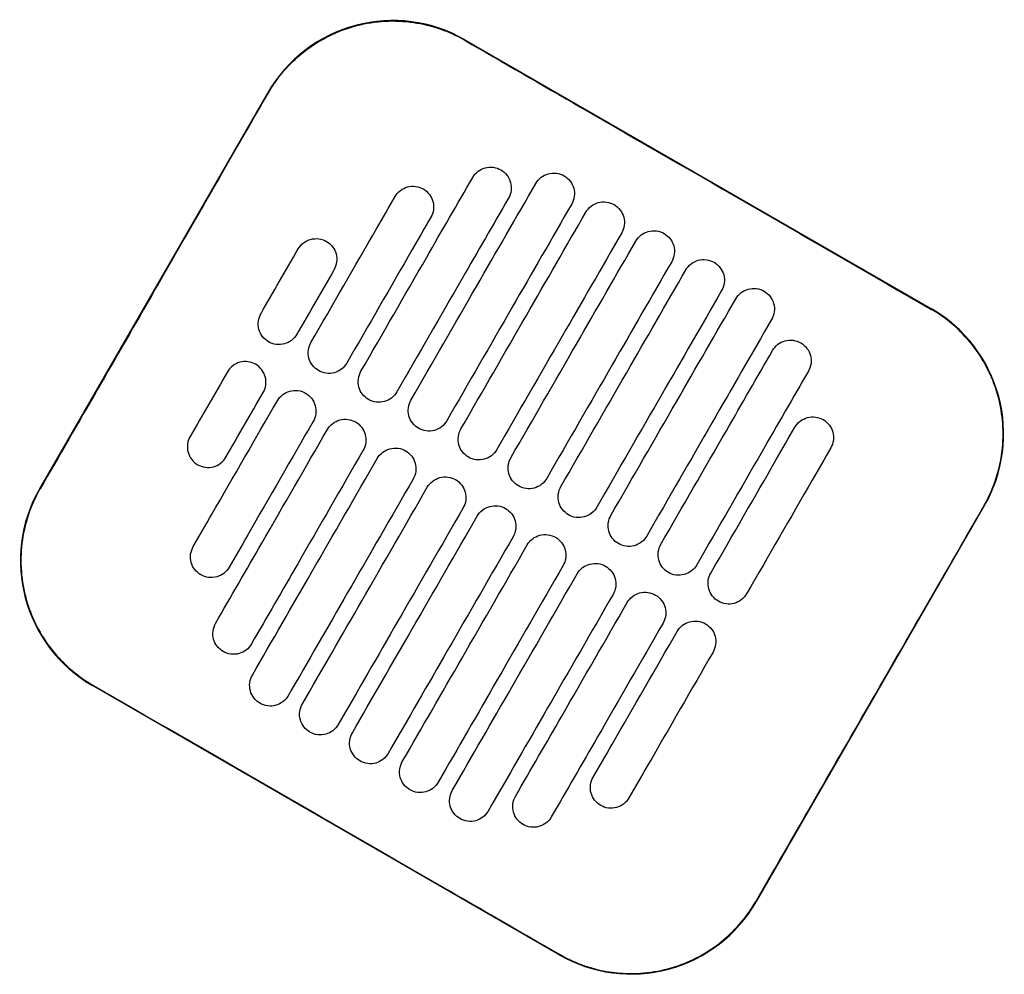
# Model space of a CAD drawing. Header units: metres. Extents: x 15.7 to 54.8, y -39.7 to 1.1.
# Tile 478 of 500: x 48.243 to 48.447, y -2.31 to -2.111. Entities that reach past the tile are written whole.
import ezdxf

# ---------------------------------------------------------------- set-up
doc = ezdxf.new("R2010")
doc.units = ezdxf.units.M
doc.header["$MEASUREMENT"] = 0
doc.layers.add('2D', color=252, linetype='Continuous')

# ---------------------------------------------------------------- blocks, each defined once
blk = doc.blocks.new('2D_QYOS_450')
at = {"layer": '2D'}
for p, q in [((1.01605, -0.31597), (1.11307, -0.37192)), ((0.92761, -0.40926), (0.97508, -0.32697)), ((1.12407, -0.4129), (1.07661, -0.49519)), ((1.03564, -0.50619), (0.93861, -0.45024))]:
    blk.add_line(p, q, dxfattribs=at)
for centre, start, end in [((1.00106, -0.34196), 60.027, 150.027), ((1.09808, -0.39791), 330.027, 60.027), ((0.9536, -0.42425), 150.027, 240.027), ((1.05062, -0.48021), 240.027, 330.027)]:
    blk.add_arc(centre, 0.03, start, end, dxfattribs=at)
for points, knots in [([(0.97517, -0.32702), (0.97555, -0.32636), (0.97596, -0.32572), (0.97839, -0.32215), (0.98091, -0.3196), (0.98676, -0.31546), (0.99005, -0.31393), (0.99741, -0.31202), (1.00143, -0.3118), (1.00912, -0.31292), (1.01272, -0.31417), (1.016, -0.31606)], [-8.20809, -8.20809, -8.20809, -8.20809, -7.978943, -7.978943, -6.912231, -6.912231, -5.830065, -5.830065, -4.632711, -4.632711, -3.498654, -3.498654, -3.498654, -3.498654]), ([(1.016, -0.31606), (1.02389, -0.32062), (1.03209, -0.32535), (1.0644, -0.34399), (1.08871, -0.35801), (1.11302, -0.37202)], [-3.18138, -3.18138, -3.18138, -3.18138, -2.673929, -2.673929, -1.133377, -1.133377, -1.133377, -1.133377]), ([(0.95145, -0.36818), (0.95239, -0.36655), (0.95332, -0.36493), (0.96227, -0.34941), (0.96884, -0.33801), (0.97517, -0.32702)], [-12.071476, -12.071476, -12.071476, -12.071476, -11.509189, -11.509189, -6.696301, -6.696301, -6.696301, -6.696301]), ([(1.01766, -0.3446), (1.01791, -0.34417), (1.01827, -0.34371), (1.01922, -0.34299), (1.01972, -0.34275), (1.02079, -0.34245), (1.02137, -0.34241), (1.02256, -0.34257), (1.02311, -0.34278), (1.02353, -0.34303)], [-0.5514248, -0.5514248, -0.5514248, -0.5514248, -0.4031161, -0.4031161, -0.2776965, -0.2776965, -0.1471644, -0.1471644, 0, 0, 0, 0]), ([(1.02353, -0.34303), (1.02396, -0.34327), (1.02442, -0.34364), (1.02515, -0.34459), (1.02539, -0.34509), (1.02568, -0.34616), (1.02573, -0.34673), (1.02557, -0.34792), (1.02536, -0.34847), (1.02511, -0.34889)], [-0.5553003, -0.5553003, -0.5553003, -0.5553003, -0.4045497, -0.4045497, -0.2782639, -0.2782639, -0.1472208, -0.1472208, 0, 0, 0, 0]), ([(1.03081, -0.34583), (1.03105, -0.34541), (1.03142, -0.34494), (1.03237, -0.34422), (1.03286, -0.34398), (1.03393, -0.34368), (1.03451, -0.34364), (1.03571, -0.3438), (1.03625, -0.34401), (1.03668, -0.34426)], [-0.5514378, -0.5514378, -0.5514378, -0.5514378, -0.4031217, -0.4031217, -0.2776979, -0.2776979, -0.1471642, -0.1471642, 0, 0, 0, 0]), ([(0.99443, -0.38489), (0.99897, -0.37702), (1.00351, -0.36915), (1.01125, -0.35572), (1.01446, -0.35016), (1.01766, -0.3446)], [0.699452, 0.699452, 0.699452, 0.699452, 3.42526, 3.42526, 5.350619, 5.350619, 5.350619, 5.350619]), ([(1.00482, -0.39088), (1.00936, -0.38301), (1.0139, -0.37514), (1.02256, -0.36012), (1.02668, -0.35298), (1.03081, -0.34583)], [0.699452, 0.699452, 0.699452, 0.699452, 3.425292, 3.425292, 5.900643, 5.900643, 5.900643, 5.900643]), ([(1.03668, -0.34426), (1.0371, -0.3445), (1.03757, -0.34487), (1.03829, -0.34582), (1.03853, -0.34632), (1.03883, -0.34739), (1.03887, -0.34796), (1.03872, -0.34916), (1.0385, -0.3497), (1.03826, -0.35012)], [-0.5552876, -0.5552876, -0.5552876, -0.5552876, -0.4045446, -0.4045446, -0.2782629, -0.2782629, -0.1472212, -0.1472212, 0, 0, 0, 0]), ([(1.00152, -0.34856), (1.00177, -0.34814), (1.00213, -0.34768), (1.00308, -0.34696), (1.00358, -0.34671), (1.00465, -0.34642), (1.00523, -0.34638), (1.00642, -0.34653), (1.00697, -0.34675), (1.00739, -0.34699)], [-0.5513875, -0.5513875, -0.5513875, -0.5513875, -0.4031047, -0.4031047, -0.2776919, -0.2776919, -0.1471638, -0.1471638, 0, 0, 0, 0]), ([(1.00739, -0.34699), (1.00782, -0.34724), (1.00828, -0.3476), (1.00901, -0.34856), (1.00925, -0.34906), (1.00954, -0.35013), (1.00958, -0.3507), (1.00943, -0.35189), (1.00922, -0.35244), (1.00897, -0.35286)], [-0.5553353, -0.5553353, -0.5553353, -0.5553353, -0.4045593, -0.4045593, -0.278267, -0.278267, -0.1472205, -0.1472205, 0, 0, 0, 0]), ([(0.98403, -0.37889), (0.98857, -0.37102), (0.99311, -0.36315), (0.99894, -0.35304), (1.00023, -0.3508), (1.00152, -0.34856)], [0.699452, 0.699452, 0.699452, 0.699452, 3.425217, 3.425217, 4.200582, 4.200582, 4.200582, 4.200582]), ([(1.02511, -0.34889), (1.02191, -0.35445), (1.0187, -0.36001), (1.01096, -0.37344), (1.00642, -0.38131), (1.00188, -0.38918)], [1.499949, 1.499949, 1.499949, 1.499949, 3.425284, 3.425284, 6.151116, 6.151116, 6.151116, 6.151116]), ([(1.03826, -0.35012), (1.03413, -0.35727), (1.03001, -0.36442), (1.02135, -0.37944), (1.01681, -0.38731), (1.01227, -0.39518)], [0.949973, 0.949973, 0.949973, 0.949973, 3.425307, 3.425307, 6.151164, 6.151164, 6.151164, 6.151164]), ([(1.0412, -0.35182), (1.04145, -0.3514), (1.04181, -0.35094), (1.04276, -0.35022), (1.04326, -0.34997), (1.04433, -0.34968), (1.04491, -0.34964), (1.0461, -0.34979), (1.04665, -0.35001), (1.04707, -0.35025)], [-0.5514274, -0.5514274, -0.5514274, -0.5514274, -0.4031209, -0.4031209, -0.2776962, -0.2776962, -0.1471634, -0.1471634, 0, 0, 0, 0]), ([(1.01522, -0.39688), (1.01976, -0.38901), (1.0243, -0.38114), (1.03296, -0.36612), (1.03708, -0.35897), (1.0412, -0.35182)], [0.699452, 0.699452, 0.699452, 0.699452, 3.425313, 3.425313, 5.900643, 5.900643, 5.900643, 5.900643]), ([(1.04707, -0.35025), (1.04749, -0.3505), (1.04796, -0.35086), (1.04868, -0.35182), (1.04893, -0.35231), (1.04922, -0.35339), (1.04926, -0.35396), (1.04911, -0.35515), (1.0489, -0.35569), (1.04865, -0.35612)], [-0.5552953, -0.5552953, -0.5552953, -0.5552953, -0.4045437, -0.4045437, -0.2782634, -0.2782634, -0.1472215, -0.1472215, 0, 0, 0, 0]), ([(1.00897, -0.35286), (1.00768, -0.3551), (1.00639, -0.35734), (1.00056, -0.36745), (0.99602, -0.37532), (0.99148, -0.38319)], [2.649916, 2.649916, 2.649916, 2.649916, 3.425249, 3.425249, 6.151046, 6.151046, 6.151046, 6.151046]), ([(1.04865, -0.35612), (1.04453, -0.36327), (1.04041, -0.37041), (1.03175, -0.38543), (1.02721, -0.3933), (1.02267, -0.40117)], [0.949998, 0.949998, 0.949998, 0.949998, 3.42532, 3.42532, 6.151189, 6.151189, 6.151189, 6.151189]), ([(1.0516, -0.35782), (1.05184, -0.3574), (1.05221, -0.35693), (1.05316, -0.35621), (1.05365, -0.35597), (1.05472, -0.35567), (1.0553, -0.35563), (1.0565, -0.35579), (1.05704, -0.356), (1.05747, -0.35625)], [-0.5514139, -0.5514139, -0.5514139, -0.5514139, -0.4031194, -0.4031194, -0.2776944, -0.2776944, -0.1471626, -0.1471626, 0, 0, 0, 0]), ([(1.05747, -0.35625), (1.05789, -0.35649), (1.05836, -0.35686), (1.05908, -0.35781), (1.05932, -0.35831), (1.05962, -0.35938), (1.05966, -0.35995), (1.05951, -0.36115), (1.05929, -0.36169), (1.05905, -0.36211)], [-0.5553076, -0.5553076, -0.5553076, -0.5553076, -0.4045445, -0.4045445, -0.2782646, -0.2782646, -0.1472219, -0.1472219, 0, 0, 0, 0]), ([(0.98139, -0.35946), (0.98163, -0.35904), (0.982, -0.35858), (0.98294, -0.35786), (0.98344, -0.35761), (0.98451, -0.35732), (0.98509, -0.35728), (0.98629, -0.35743), (0.98683, -0.35764), (0.98726, -0.35789)], [-0.5513269, -0.5513269, -0.5513269, -0.5513269, -0.4030891, -0.4030891, -0.2776846, -0.2776846, -0.1471626, -0.1471626, 0, 0, 0, 0]), ([(0.98726, -0.35789), (0.98768, -0.35813), (0.98815, -0.3585), (0.98887, -0.35946), (0.98911, -0.35995), (0.98941, -0.36102), (0.98945, -0.3616), (0.98929, -0.36279), (0.98908, -0.36333), (0.98884, -0.36376)], [-0.5553938, -0.5553938, -0.5553938, -0.5553938, -0.4045733, -0.4045733, -0.2782728, -0.2782728, -0.147221, -0.147221, 0, 0, 0, 0]), ([(1.02561, -0.40287), (1.03015, -0.395), (1.03469, -0.38713), (1.04335, -0.37211), (1.04747, -0.36497), (1.0516, -0.35782)], [0.699452, 0.699452, 0.699452, 0.699452, 3.425322, 3.425322, 5.900643, 5.900643, 5.900643, 5.900643]), ([(1.05905, -0.36211), (1.05492, -0.36926), (1.0508, -0.37641), (1.04214, -0.39143), (1.0376, -0.3993), (1.03306, -0.40717)], [0.950001, 0.950001, 0.950001, 0.950001, 3.425322, 3.425322, 6.151192, 6.151192, 6.151192, 6.151192]), ([(1.06199, -0.36381), (1.06224, -0.36339), (1.0626, -0.36293), (1.06355, -0.36221), (1.06405, -0.36196), (1.06512, -0.36167), (1.0657, -0.36163), (1.06689, -0.36178), (1.06744, -0.362), (1.06786, -0.36224)], [-0.551397, -0.551397, -0.551397, -0.551397, -0.4031173, -0.4031173, -0.2776925, -0.2776925, -0.1471621, -0.1471621, 0, 0, 0, 0]), ([(1.06786, -0.36224), (1.06828, -0.36249), (1.06875, -0.36285), (1.06947, -0.36381), (1.06972, -0.3643), (1.07001, -0.36538), (1.07005, -0.36595), (1.0699, -0.36714), (1.06969, -0.36769), (1.06944, -0.36811)], [-0.5553245, -0.5553245, -0.5553245, -0.5553245, -0.4045471, -0.4045471, -0.2782667, -0.2782667, -0.1472226, -0.1472226, 0, 0, 0, 0]), ([(1.03601, -0.40887), (1.04055, -0.401), (1.04509, -0.39313), (1.05375, -0.37811), (1.05787, -0.37096), (1.06199, -0.36381)], [0.699452, 0.699452, 0.699452, 0.699452, 3.425321, 3.425321, 5.900643, 5.900643, 5.900643, 5.900643]), ([(1.06944, -0.36811), (1.06532, -0.37526), (1.0612, -0.3824), (1.05254, -0.39742), (1.048, -0.40529), (1.04346, -0.41317)], [0.949982, 0.949982, 0.949982, 0.949982, 3.425312, 3.425312, 6.151173, 6.151173, 6.151173, 6.151173]), ([(1.07239, -0.36981), (1.07263, -0.36939), (1.073, -0.36892), (1.07395, -0.3682), (1.07444, -0.36796), (1.07551, -0.36766), (1.07609, -0.36762), (1.07729, -0.36778), (1.07783, -0.36799), (1.07826, -0.36824)], [-0.551377, -0.551377, -0.551377, -0.551377, -0.4031143, -0.4031143, -0.2776905, -0.2776905, -0.1471617, -0.1471617, 0, 0, 0, 0]), ([(1.07826, -0.36824), (1.07868, -0.36848), (1.07915, -0.36885), (1.07987, -0.3698), (1.08011, -0.3703), (1.08041, -0.37137), (1.08045, -0.37194), (1.0803, -0.37314), (1.08008, -0.37368), (1.07984, -0.37411)], [-0.5553462, -0.5553462, -0.5553462, -0.5553462, -0.4045514, -0.4045514, -0.2782696, -0.2782696, -0.1472236, -0.1472236, 0, 0, 0, 0]), ([(1.0464, -0.41486), (1.05094, -0.40699), (1.05548, -0.39912), (1.06414, -0.3841), (1.06827, -0.37696), (1.07239, -0.36981)], [0.699452, 0.699452, 0.699452, 0.699452, 3.425308, 3.425308, 5.900643, 5.900643, 5.900643, 5.900643]), ([(1.12398, -0.41284), (1.12472, -0.41156), (1.12536, -0.41023), (1.12683, -0.40648), (1.12746, -0.40401), (1.12776, -0.40148), (1.12822, -0.39768), (1.12795, -0.39383), (1.12595, -0.38644), (1.12426, -0.38298), (1.11964, -0.37684), (1.11674, -0.37423), (1.11329, -0.37217), (1.11315, -0.3721), (1.11302, -0.37202)], [17.619777, 17.619777, 17.619777, 17.619777, 18.064718, 18.064718, 18.827754, 18.827754, 18.827754, 19.97637, 19.97637, 21.122539, 21.122539, 22.281306, 22.281306, 22.328075, 22.328075, 22.328075, 22.328075]), ([(0.97522, -0.37877), (0.97479, -0.37852), (0.97433, -0.37816), (0.9736, -0.3772), (0.97336, -0.3767), (0.97307, -0.37563), (0.97303, -0.37506), (0.97318, -0.37387), (0.97339, -0.37332), (0.97364, -0.3729)], [-0.5554178, -0.5554178, -0.5554178, -0.5554178, -0.4045751, -0.4045751, -0.2782741, -0.2782741, -0.1472211, -0.1472211, 0, 0, 0, 0]), ([(1.07984, -0.37411), (1.07571, -0.38125), (1.07159, -0.3884), (1.06293, -0.40342), (1.05839, -0.41129), (1.05385, -0.41916)], [0.949941, 0.949941, 0.949941, 0.949941, 3.425291, 3.425291, 6.151132, 6.151132, 6.151132, 6.151132]), ([(0.98109, -0.37719), (0.98084, -0.37762), (0.98048, -0.37808), (0.97953, -0.3788), (0.97903, -0.37905), (0.97796, -0.37934), (0.97738, -0.37938), (0.97619, -0.37923), (0.97564, -0.37901), (0.97522, -0.37877)], [-0.5512937, -0.5512937, -0.5512937, -0.5512937, -0.403082, -0.403082, -0.27768, -0.27768, -0.1471612, -0.1471612, 0, 0, 0, 0]), ([(1.08003, -0.38057), (1.08028, -0.38015), (1.08064, -0.37968), (1.08159, -0.37896), (1.08209, -0.37872), (1.08316, -0.37842), (1.08374, -0.37838), (1.08493, -0.37854), (1.08548, -0.37875), (1.0859, -0.379)], [-0.5513421, -0.5513421, -0.5513421, -0.5513421, -0.4031061, -0.4031061, -0.2776864, -0.2776864, -0.147161, -0.147161, 0, 0, 0, 0]), ([(0.98561, -0.38476), (0.98519, -0.38452), (0.98472, -0.38415), (0.984, -0.3832), (0.98375, -0.3827), (0.98346, -0.38163), (0.98342, -0.38105), (0.98357, -0.37986), (0.98379, -0.37932), (0.98403, -0.37889)], [-0.5553983, -0.5553983, -0.5553983, -0.5553983, -0.4045681, -0.4045681, -0.278271, -0.278271, -0.1472202, -0.1472202, 0, 0, 0, 0]), ([(1.0568, -0.42086), (1.06134, -0.41299), (1.06588, -0.40512), (1.07362, -0.39169), (1.07683, -0.38613), (1.08003, -0.38057)], [0.699452, 0.699452, 0.699452, 0.699452, 3.425284, 3.425284, 5.350619, 5.350619, 5.350619, 5.350619]), ([(1.0859, -0.379), (1.08633, -0.37924), (1.08679, -0.37961), (1.08752, -0.38056), (1.08776, -0.38106), (1.08806, -0.38213), (1.0881, -0.3827), (1.08794, -0.3839), (1.08773, -0.38444), (1.08748, -0.38486)], [-0.5553798, -0.5553798, -0.5553798, -0.5553798, -0.4045588, -0.4045588, -0.278273, -0.278273, -0.147224, -0.147224, 0, 0, 0, 0]), ([(0.97252, -0.38344), (0.97209, -0.3832), (0.97155, -0.38298), (0.97035, -0.38283), (0.96978, -0.38287), (0.9687, -0.38317), (0.96821, -0.38341), (0.96726, -0.38413), (0.96689, -0.38459), (0.96665, -0.38502)], [0, 0, 0, 0, 0.1471605, 0.1471605, 0.2776781, 0.2776781, 0.4030803, 0.4030803, 0.5512777, 0.5512777, 0.5512777, 0.5512777]), ([(0.9741, -0.38931), (0.97434, -0.38889), (0.97456, -0.38834), (0.97471, -0.38715), (0.97467, -0.38658), (0.97438, -0.38551), (0.97413, -0.38501), (0.97341, -0.38406), (0.97294, -0.38369), (0.97252, -0.38344)], [0, 0, 0, 0, 0.1472222, 0.1472222, 0.2782773, 0.2782773, 0.4045795, 0.4045795, 0.5554397, 0.5554397, 0.5554397, 0.5554397]), ([(0.99148, -0.38319), (0.99124, -0.38361), (0.99087, -0.38408), (0.98992, -0.38479), (0.98943, -0.38504), (0.98835, -0.38533), (0.98778, -0.38538), (0.98658, -0.38522), (0.98604, -0.38501), (0.98561, -0.38476)], [-0.5513071, -0.5513071, -0.5513071, -0.5513071, -0.4030846, -0.4030846, -0.2776802, -0.2776802, -0.1471604, -0.1471604, 0, 0, 0, 0]), ([(0.99601, -0.39076), (0.99558, -0.39051), (0.99512, -0.39015), (0.99439, -0.38919), (0.99415, -0.38869), (0.99386, -0.38762), (0.99382, -0.38705), (0.99397, -0.38586), (0.99418, -0.38531), (0.99443, -0.38489)], [-0.5553838, -0.5553838, -0.5553838, -0.5553838, -0.4045626, -0.4045626, -0.2782686, -0.2782686, -0.1472195, -0.1472195, 0, 0, 0, 0]), ([(1.08748, -0.38486), (1.08428, -0.39042), (1.08107, -0.39598), (1.07333, -0.40941), (1.06879, -0.41728), (1.06425, -0.42516)], [1.499901, 1.499901, 1.499901, 1.499901, 3.42526, 3.42526, 6.151068, 6.151068, 6.151068, 6.151068]), ([(0.97704, -0.39101), (0.97729, -0.39059), (0.97765, -0.39013), (0.9786, -0.38941), (0.9791, -0.38916), (0.98017, -0.38887), (0.98075, -0.38883), (0.98194, -0.38898), (0.98249, -0.38919), (0.98291, -0.38944)], [-0.5512944, -0.5512944, -0.5512944, -0.5512944, -0.4030833, -0.4030833, -0.2776787, -0.2776787, -0.1471599, -0.1471599, 0, 0, 0, 0]), ([(0.95955, -0.42134), (0.96084, -0.4191), (0.96213, -0.41686), (0.96796, -0.40675), (0.9725, -0.39888), (0.97704, -0.39101)], [2.649852, 2.649852, 2.649852, 2.649852, 3.425217, 3.425217, 6.150983, 6.150983, 6.150983, 6.150983]), ([(0.98291, -0.38944), (0.98334, -0.38968), (0.9838, -0.39005), (0.98453, -0.39101), (0.98477, -0.3915), (0.98506, -0.39257), (0.9851, -0.39315), (0.98495, -0.39434), (0.98474, -0.39488), (0.98449, -0.39531)], [-0.5554159, -0.5554159, -0.5554159, -0.5554159, -0.4045716, -0.4045716, -0.2782736, -0.2782736, -0.1472211, -0.1472211, 0, 0, 0, 0]), ([(1.00188, -0.38918), (1.00163, -0.38961), (1.00127, -0.39007), (1.00032, -0.39079), (0.99982, -0.39104), (0.99875, -0.39133), (0.99817, -0.39137), (0.99698, -0.39122), (0.99643, -0.391), (0.99601, -0.39076)], [-0.5513171, -0.5513171, -0.5513171, -0.5513171, -0.4030867, -0.4030867, -0.2776803, -0.2776803, -0.1471597, -0.1471597, 0, 0, 0, 0]), ([(1.0064, -0.39675), (1.00598, -0.39651), (1.00551, -0.39614), (1.00479, -0.39519), (1.00454, -0.39469), (1.00425, -0.39362), (1.00421, -0.39304), (1.00436, -0.39185), (1.00458, -0.39131), (1.00482, -0.39088)], [-0.5553742, -0.5553742, -0.5553742, -0.5553742, -0.4045587, -0.4045587, -0.278267, -0.278267, -0.1472191, -0.1472191, 0, 0, 0, 0]), ([(0.98744, -0.39701), (0.98768, -0.39658), (0.98805, -0.39612), (0.989, -0.3954), (0.98949, -0.39516), (0.99057, -0.39486), (0.99114, -0.39482), (0.99234, -0.39497), (0.99288, -0.39519), (0.99331, -0.39543)], [-0.5513075, -0.5513075, -0.5513075, -0.5513075, -0.4030857, -0.4030857, -0.2776792, -0.2776792, -0.1471593, -0.1471593, 0, 0, 0, 0]), ([(1.01227, -0.39518), (1.01203, -0.3956), (1.01166, -0.39607), (1.01071, -0.39679), (1.01022, -0.39703), (1.00914, -0.39733), (1.00857, -0.39737), (1.00737, -0.39721), (1.00683, -0.397), (1.0064, -0.39675)], [-0.5513237, -0.5513237, -0.5513237, -0.5513237, -0.4030882, -0.4030882, -0.2776804, -0.2776804, -0.1471592, -0.1471592, 0, 0, 0, 0]), ([(1.08468, -0.39653), (1.08493, -0.3961), (1.08529, -0.39564), (1.08624, -0.39492), (1.08674, -0.39467), (1.08781, -0.39438), (1.08839, -0.39434), (1.08958, -0.39449), (1.09013, -0.39471), (1.09055, -0.39495)], [-0.5513007, -0.5513007, -0.5513007, -0.5513007, -0.4030941, -0.4030941, -0.2776814, -0.2776814, -0.1471603, -0.1471603, 0, 0, 0, 0]), ([(1.09055, -0.39495), (1.09098, -0.3952), (1.09144, -0.39556), (1.09217, -0.39652), (1.09241, -0.39702), (1.09271, -0.39809), (1.09275, -0.39866), (1.09259, -0.39985), (1.09238, -0.4004), (1.09213, -0.40082)], [-0.5554179, -0.5554179, -0.5554179, -0.5554179, -0.4045683, -0.4045683, -0.2782761, -0.2782761, -0.1472238, -0.1472238, 0, 0, 0, 0]), ([(0.9642, -0.4373), (0.96741, -0.43174), (0.97061, -0.42618), (0.97836, -0.41275), (0.9829, -0.40488), (0.98744, -0.39701)], [1.499901, 1.499901, 1.499901, 1.499901, 3.42526, 3.42526, 6.151068, 6.151068, 6.151068, 6.151068]), ([(0.98449, -0.39531), (0.97995, -0.40318), (0.97541, -0.41105), (0.96958, -0.42116), (0.96829, -0.4234), (0.967, -0.42564)], [0.699452, 0.699452, 0.699452, 0.699452, 3.425249, 3.425249, 4.200582, 4.200582, 4.200582, 4.200582]), ([(0.99331, -0.39543), (0.99373, -0.39568), (0.9942, -0.39605), (0.99492, -0.397), (0.99517, -0.3975), (0.99546, -0.39857), (0.9955, -0.39914), (0.99535, -0.40033), (0.99513, -0.40088), (0.99489, -0.4013)], [-0.555397, -0.555397, -0.555397, -0.555397, -0.4045652, -0.4045652, -0.2782705, -0.2782705, -0.1472202, -0.1472202, 0, 0, 0, 0]), ([(1.0168, -0.40275), (1.01637, -0.4025), (1.01591, -0.40214), (1.01518, -0.40118), (1.01494, -0.40068), (1.01465, -0.39961), (1.01461, -0.39904), (1.01476, -0.39785), (1.01497, -0.3973), (1.01522, -0.39688)], [-0.5553693, -0.5553693, -0.5553693, -0.5553693, -0.4045566, -0.4045566, -0.2782661, -0.2782661, -0.1472189, -0.1472189, 0, 0, 0, 0]), ([(1.06719, -0.42685), (1.07173, -0.41898), (1.07627, -0.41111), (1.0821, -0.401), (1.08339, -0.39876), (1.08468, -0.39653)], [0.699452, 0.699452, 0.699452, 0.699452, 3.425249, 3.425249, 4.200582, 4.200582, 4.200582, 4.200582]), ([(0.9589, -0.39845), (0.95865, -0.39888), (0.95844, -0.39942), (0.95829, -0.40061), (0.95833, -0.40119), (0.95862, -0.40226), (0.95887, -0.40276), (0.95959, -0.40371), (0.96006, -0.40408), (0.96048, -0.40432)], [0, 0, 0, 0, 0.147223, 0.147223, 0.2782783, 0.2782783, 0.4045781, 0.4045781, 0.5554474, 0.5554474, 0.5554474, 0.5554474]), ([(0.99489, -0.4013), (0.99035, -0.40917), (0.98581, -0.41704), (0.97806, -0.43047), (0.97486, -0.43603), (0.97165, -0.44159)], [0.699452, 0.699452, 0.699452, 0.699452, 3.425284, 3.425284, 5.350619, 5.350619, 5.350619, 5.350619]), ([(0.99783, -0.403), (0.99808, -0.40258), (0.99844, -0.40212), (0.99939, -0.4014), (0.99989, -0.40115), (1.00096, -0.40086), (1.00154, -0.40082), (1.00273, -0.40097), (1.00328, -0.40118), (1.0037, -0.40143)], [-0.5513173, -0.5513173, -0.5513173, -0.5513173, -0.4030875, -0.4030875, -0.2776797, -0.2776797, -0.147159, -0.147159, 0, 0, 0, 0]), ([(1.02267, -0.40117), (1.02242, -0.4016), (1.02206, -0.40206), (1.02111, -0.40278), (1.02061, -0.40303), (1.01954, -0.40332), (1.01896, -0.40336), (1.01777, -0.40321), (1.01722, -0.40299), (1.0168, -0.40275)], [-0.551327, -0.551327, -0.551327, -0.551327, -0.403089, -0.403089, -0.2776804, -0.2776804, -0.1471589, -0.1471589, 0, 0, 0, 0]), ([(1.09213, -0.40082), (1.09084, -0.40306), (1.08955, -0.4053), (1.08372, -0.41541), (1.07918, -0.42328), (1.07464, -0.43115)], [2.649852, 2.649852, 2.649852, 2.649852, 3.425217, 3.425217, 6.150982, 6.150982, 6.150982, 6.150982]), ([(0.96048, -0.40432), (0.9609, -0.40457), (0.96145, -0.40478), (0.96265, -0.40493), (0.96322, -0.40489), (0.96429, -0.4046), (0.96479, -0.40435), (0.96574, -0.40363), (0.9661, -0.40317), (0.96635, -0.40275)], [0, 0, 0, 0, 0.1471602, 0.1471602, 0.2776775, 0.2776775, 0.4030818, 0.4030818, 0.5512681, 0.5512681, 0.5512681, 0.5512681]), ([(0.97185, -0.44806), (0.97597, -0.44091), (0.98009, -0.43376), (0.98875, -0.41874), (0.99329, -0.41087), (0.99783, -0.403)], [0.949941, 0.949941, 0.949941, 0.949941, 3.425292, 3.425292, 6.151132, 6.151132, 6.151132, 6.151132]), ([(1.0037, -0.40143), (1.00413, -0.40167), (1.00459, -0.40204), (1.00532, -0.403), (1.00556, -0.40349), (1.00585, -0.40456), (1.0059, -0.40514), (1.00574, -0.40633), (1.00553, -0.40687), (1.00528, -0.4073)], [-0.555383, -0.555383, -0.555383, -0.555383, -0.4045604, -0.4045604, -0.2782682, -0.2782682, -0.1472195, -0.1472195, 0, 0, 0, 0]), ([(1.02719, -0.40874), (1.02677, -0.4085), (1.0263, -0.40813), (1.02558, -0.40718), (1.02534, -0.40668), (1.02504, -0.40561), (1.025, -0.40503), (1.02515, -0.40384), (1.02537, -0.4033), (1.02561, -0.40287)], [-0.5553691, -0.5553691, -0.5553691, -0.5553691, -0.4045561, -0.4045561, -0.278266, -0.278266, -0.1472189, -0.1472189, 0, 0, 0, 0]), ([(1.00528, -0.4073), (1.00074, -0.41517), (0.9962, -0.42304), (0.98754, -0.43806), (0.98342, -0.44521), (0.9793, -0.45235)], [0.699452, 0.699452, 0.699452, 0.699452, 3.425308, 3.425308, 5.900643, 5.900643, 5.900643, 5.900643]), ([(1.00823, -0.409), (1.00847, -0.40857), (1.00884, -0.40811), (1.00979, -0.40739), (1.01028, -0.40715), (1.01136, -0.40685), (1.01193, -0.40681), (1.01313, -0.40696), (1.01367, -0.40718), (1.0141, -0.40742)], [-0.5513238, -0.5513238, -0.5513238, -0.5513238, -0.4030887, -0.4030887, -0.27768, -0.27768, -0.1471588, -0.1471588, 0, 0, 0, 0]), ([(1.0141, -0.40742), (1.01452, -0.40767), (1.01499, -0.40804), (1.01571, -0.40899), (1.01596, -0.40949), (1.01625, -0.41056), (1.01629, -0.41113), (1.01614, -0.41232), (1.01592, -0.41287), (1.01568, -0.41329)], [-0.5553737, -0.5553737, -0.5553737, -0.5553737, -0.4045574, -0.4045574, -0.2782667, -0.2782667, -0.1472191, -0.1472191, 0, 0, 0, 0]), ([(1.03306, -0.40717), (1.03282, -0.40759), (1.03245, -0.40806), (1.0315, -0.40878), (1.03101, -0.40902), (1.02993, -0.40932), (1.02936, -0.40936), (1.02816, -0.4092), (1.02762, -0.40899), (1.02719, -0.40874)], [-0.551327, -0.551327, -0.551327, -0.551327, -0.4030892, -0.4030892, -0.2776802, -0.2776802, -0.1471588, -0.1471588, 0, 0, 0, 0]), ([(0.92771, -0.40932), (0.92768, -0.40938), (0.92764, -0.40944), (0.92565, -0.41294), (0.9244, -0.41673), (0.92345, -0.42458), (0.92376, -0.42856), (0.9258, -0.43581), (0.92739, -0.43907), (0.93127, -0.44435), (0.93338, -0.44646), (0.93669, -0.44893), (0.93766, -0.44956), (0.93867, -0.45014)], [8.273299, 8.273299, 8.273299, 8.273299, 8.293543, 8.293543, 9.48086, 9.48086, 10.665623, 10.665623, 11.74288, 11.74288, 12.632334, 12.632334, 12.981673, 12.981673, 12.981673, 12.981673]), ([(0.98224, -0.45405), (0.98637, -0.4469), (0.99049, -0.43976), (0.99915, -0.42474), (1.00369, -0.41687), (1.00823, -0.409)], [0.949982, 0.949982, 0.949982, 0.949982, 3.425312, 3.425312, 6.151173, 6.151173, 6.151173, 6.151173]), ([(1.03759, -0.41474), (1.03716, -0.41449), (1.0367, -0.41413), (1.03598, -0.41317), (1.03573, -0.41267), (1.03544, -0.4116), (1.0354, -0.41103), (1.03555, -0.40984), (1.03576, -0.40929), (1.03601, -0.40887)], [-0.5553737, -0.5553737, -0.5553737, -0.5553737, -0.4045574, -0.4045574, -0.2782667, -0.2782667, -0.1472191, -0.1472191, 0, 0, 0, 0]), ([(1.01568, -0.41329), (1.01114, -0.42116), (1.0066, -0.42904), (0.99794, -0.44405), (0.99382, -0.4512), (0.98969, -0.45835)], [0.699452, 0.699452, 0.699452, 0.699452, 3.425321, 3.425321, 5.900643, 5.900643, 5.900643, 5.900643]), ([(1.01862, -0.41499), (1.01887, -0.41457), (1.01923, -0.41411), (1.02018, -0.41339), (1.02068, -0.41314), (1.02175, -0.41285), (1.02233, -0.41281), (1.02352, -0.41296), (1.02407, -0.41317), (1.02449, -0.41342)], [-0.551327, -0.551327, -0.551327, -0.551327, -0.4030892, -0.4030892, -0.2776802, -0.2776802, -0.1471588, -0.1471588, 0, 0, 0, 0]), ([(1.02449, -0.41342), (1.02492, -0.41366), (1.02538, -0.41403), (1.02611, -0.41499), (1.02635, -0.41548), (1.02664, -0.41655), (1.02669, -0.41713), (1.02653, -0.41832), (1.02632, -0.41886), (1.02607, -0.41929)], [-0.5553691, -0.5553691, -0.5553691, -0.5553691, -0.4045561, -0.4045561, -0.278266, -0.278266, -0.1472189, -0.1472189, 0, 0, 0, 0]), ([(1.04346, -0.41317), (1.04321, -0.41359), (1.04285, -0.41405), (1.0419, -0.41477), (1.0414, -0.41502), (1.04033, -0.41531), (1.03975, -0.41535), (1.03856, -0.4152), (1.03801, -0.41498), (1.03759, -0.41474)], [-0.5513238, -0.5513238, -0.5513238, -0.5513238, -0.4030887, -0.4030887, -0.27768, -0.27768, -0.1471588, -0.1471588, 0, 0, 0, 0]), ([(1.12398, -0.41284), (1.11786, -0.42344), (1.1115, -0.43447), (1.10257, -0.44994), (1.10139, -0.45198), (1.10024, -0.45399)], [-21.78268, -21.78268, -21.78268, -21.78268, -17.142885, -17.142885, -16.423665, -16.423665, -16.423665, -16.423665]), ([(0.99264, -0.46005), (0.99676, -0.4529), (1.00088, -0.44575), (1.00955, -0.43073), (1.01408, -0.42286), (1.01862, -0.41499)], [0.950001, 0.950001, 0.950001, 0.950001, 3.425322, 3.425322, 6.151192, 6.151192, 6.151192, 6.151192]), ([(1.04798, -0.42073), (1.04756, -0.42049), (1.04709, -0.42012), (1.04637, -0.41917), (1.04613, -0.41867), (1.04583, -0.4176), (1.04579, -0.41702), (1.04594, -0.41583), (1.04616, -0.41529), (1.0464, -0.41486)], [-0.555383, -0.555383, -0.555383, -0.555383, -0.4045605, -0.4045605, -0.2782682, -0.2782682, -0.1472195, -0.1472195, 0, 0, 0, 0]), ([(1.02607, -0.41929), (1.02153, -0.42716), (1.01699, -0.43503), (1.00833, -0.45005), (1.00421, -0.4572), (1.00009, -0.46434)], [0.699452, 0.699452, 0.699452, 0.699452, 3.425322, 3.425322, 5.900643, 5.900643, 5.900643, 5.900643]), ([(1.02902, -0.42099), (1.02926, -0.42056), (1.02963, -0.4201), (1.03058, -0.41938), (1.03107, -0.41914), (1.03215, -0.41884), (1.03272, -0.4188), (1.03392, -0.41895), (1.03446, -0.41917), (1.03489, -0.41941)], [-0.5513269, -0.5513269, -0.5513269, -0.5513269, -0.403089, -0.403089, -0.2776804, -0.2776804, -0.1471589, -0.1471589, 0, 0, 0, 0]), ([(1.03489, -0.41941), (1.03531, -0.41966), (1.03578, -0.42003), (1.0365, -0.42098), (1.03675, -0.42148), (1.03704, -0.42255), (1.03708, -0.42312), (1.03693, -0.42431), (1.03671, -0.42486), (1.03647, -0.42528)], [-0.5553693, -0.5553693, -0.5553693, -0.5553693, -0.4045566, -0.4045566, -0.2782661, -0.2782661, -0.1472189, -0.1472189, 0, 0, 0, 0]), ([(1.05385, -0.41916), (1.05361, -0.41958), (1.05324, -0.42005), (1.05229, -0.42077), (1.0518, -0.42101), (1.05073, -0.42131), (1.05015, -0.42135), (1.04895, -0.42119), (1.04841, -0.42098), (1.04798, -0.42073)], [-0.5513173, -0.5513173, -0.5513173, -0.5513173, -0.4030875, -0.4030875, -0.2776797, -0.2776797, -0.147159, -0.147159, 0, 0, 0, 0]), ([(0.96113, -0.42721), (0.96071, -0.42696), (0.96024, -0.4266), (0.95952, -0.42564), (0.95927, -0.42515), (0.95898, -0.42407), (0.95894, -0.4235), (0.95909, -0.42231), (0.95931, -0.42177), (0.95955, -0.42134)], [-0.555418, -0.555418, -0.555418, -0.555418, -0.4045683, -0.4045683, -0.2782762, -0.2782762, -0.1472238, -0.1472238, 0, 0, 0, 0]), ([(1.00303, -0.46604), (1.00716, -0.45889), (1.01128, -0.45175), (1.01994, -0.43673), (1.02448, -0.42886), (1.02902, -0.42099)], [0.949998, 0.949998, 0.949998, 0.949998, 3.42532, 3.42532, 6.151189, 6.151189, 6.151189, 6.151189]), ([(1.05838, -0.42673), (1.05796, -0.42648), (1.05749, -0.42612), (1.05677, -0.42516), (1.05652, -0.42466), (1.05623, -0.42359), (1.05619, -0.42302), (1.05634, -0.42183), (1.05655, -0.42128), (1.0568, -0.42086)], [-0.5553971, -0.5553971, -0.5553971, -0.5553971, -0.4045652, -0.4045652, -0.2782705, -0.2782705, -0.1472202, -0.1472202, 0, 0, 0, 0]), ([(0.967, -0.42564), (0.96676, -0.42606), (0.96639, -0.42652), (0.96544, -0.42724), (0.96495, -0.42749), (0.96387, -0.42778), (0.9633, -0.42782), (0.9621, -0.42767), (0.96156, -0.42745), (0.96113, -0.42721)], [-0.5513007, -0.5513007, -0.5513007, -0.5513007, -0.4030941, -0.4030941, -0.2776814, -0.2776814, -0.1471603, -0.1471603, 0, 0, 0, 0]), ([(1.03647, -0.42528), (1.03193, -0.43315), (1.02739, -0.44103), (1.01873, -0.45604), (1.01461, -0.46319), (1.01048, -0.47034)], [0.699452, 0.699452, 0.699452, 0.699452, 3.425313, 3.425313, 5.900643, 5.900643, 5.900643, 5.900643]), ([(1.03941, -0.42698), (1.03966, -0.42656), (1.04002, -0.4261), (1.04097, -0.42538), (1.04147, -0.42513), (1.04254, -0.42484), (1.04312, -0.4248), (1.04431, -0.42495), (1.04486, -0.42516), (1.04528, -0.42541)], [-0.5513236, -0.5513236, -0.5513236, -0.5513236, -0.4030881, -0.4030881, -0.2776804, -0.2776804, -0.1471592, -0.1471592, 0, 0, 0, 0]), ([(1.04528, -0.42541), (1.04571, -0.42565), (1.04617, -0.42602), (1.0469, -0.42698), (1.04714, -0.42747), (1.04744, -0.42854), (1.04748, -0.42912), (1.04732, -0.43031), (1.04711, -0.43085), (1.04686, -0.43128)], [-0.5553742, -0.5553742, -0.5553742, -0.5553742, -0.4045587, -0.4045587, -0.278267, -0.278267, -0.1472191, -0.1472191, 0, 0, 0, 0]), ([(1.06425, -0.42516), (1.064, -0.42558), (1.06364, -0.42604), (1.06269, -0.42676), (1.06219, -0.42701), (1.06112, -0.4273), (1.06054, -0.42734), (1.05935, -0.42719), (1.0588, -0.42697), (1.05838, -0.42673)], [-0.5513075, -0.5513075, -0.5513075, -0.5513075, -0.4030857, -0.4030857, -0.2776792, -0.2776792, -0.1471593, -0.1471593, 0, 0, 0, 0]), ([(1.01343, -0.47204), (1.01755, -0.46489), (1.02167, -0.45774), (1.03034, -0.44272), (1.03487, -0.43485), (1.03941, -0.42698)], [0.949972, 0.949972, 0.949972, 0.949972, 3.425307, 3.425307, 6.151164, 6.151164, 6.151164, 6.151164]), ([(1.06877, -0.43272), (1.06835, -0.43248), (1.06788, -0.43211), (1.06716, -0.43116), (1.06692, -0.43066), (1.06662, -0.42959), (1.06658, -0.42901), (1.06673, -0.42782), (1.06695, -0.42728), (1.06719, -0.42685)], [-0.555416, -0.555416, -0.555416, -0.555416, -0.4045716, -0.4045716, -0.2782736, -0.2782736, -0.1472211, -0.1472211, 0, 0, 0, 0]), ([(1.04686, -0.43128), (1.04232, -0.43915), (1.03779, -0.44702), (1.02912, -0.46204), (1.025, -0.46919), (1.02088, -0.47633)], [0.699452, 0.699452, 0.699452, 0.699452, 3.425292, 3.425292, 5.900643, 5.900643, 5.900643, 5.900643]), ([(1.04981, -0.43298), (1.05005, -0.43255), (1.05042, -0.43209), (1.05137, -0.43137), (1.05186, -0.43113), (1.05294, -0.43083), (1.05351, -0.43079), (1.05471, -0.43094), (1.05525, -0.43116), (1.05568, -0.43141)], [-0.551317, -0.551317, -0.551317, -0.551317, -0.4030867, -0.4030867, -0.2776803, -0.2776803, -0.1471597, -0.1471597, 0, 0, 0, 0]), ([(1.05568, -0.43141), (1.0561, -0.43165), (1.05657, -0.43202), (1.05729, -0.43297), (1.05754, -0.43347), (1.05783, -0.43454), (1.05787, -0.43511), (1.05772, -0.4363), (1.0575, -0.43685), (1.05726, -0.43727)], [-0.5553839, -0.5553839, -0.5553839, -0.5553839, -0.4045626, -0.4045626, -0.2782686, -0.2782686, -0.1472195, -0.1472195, 0, 0, 0, 0]), ([(1.07464, -0.43115), (1.0744, -0.43157), (1.07403, -0.43204), (1.07308, -0.43276), (1.07259, -0.433), (1.07152, -0.4333), (1.07094, -0.43334), (1.06974, -0.43318), (1.0692, -0.43297), (1.06877, -0.43272)], [-0.5512944, -0.5512944, -0.5512944, -0.5512944, -0.4030833, -0.4030833, -0.2776787, -0.2776787, -0.1471599, -0.1471599, 0, 0, 0, 0]), ([(1.02657, -0.47327), (1.02978, -0.46771), (1.03299, -0.46215), (1.04073, -0.44872), (1.04527, -0.44085), (1.04981, -0.43298)], [1.499949, 1.499949, 1.499949, 1.499949, 3.425284, 3.425284, 6.151116, 6.151116, 6.151116, 6.151116]), ([(0.96578, -0.44317), (0.96536, -0.44292), (0.96489, -0.44255), (0.96417, -0.4416), (0.96392, -0.4411), (0.96363, -0.44003), (0.96359, -0.43946), (0.96374, -0.43827), (0.96396, -0.43772), (0.9642, -0.4373)], [-0.55538, -0.55538, -0.55538, -0.55538, -0.4045589, -0.4045589, -0.278273, -0.278273, -0.147224, -0.147224, 0, 0, 0, 0]), ([(1.05726, -0.43727), (1.05272, -0.44514), (1.04818, -0.45302), (1.04043, -0.46645), (1.03723, -0.472), (1.03402, -0.47756)], [0.699452, 0.699452, 0.699452, 0.699452, 3.42526, 3.42526, 5.350619, 5.350619, 5.350619, 5.350619]), ([(1.0602, -0.43897), (1.06045, -0.43855), (1.06081, -0.43809), (1.06176, -0.43737), (1.06226, -0.43712), (1.06333, -0.43683), (1.06391, -0.43679), (1.0651, -0.43694), (1.06565, -0.43716), (1.06607, -0.4374)], [-0.551307, -0.551307, -0.551307, -0.551307, -0.4030846, -0.4030846, -0.2776802, -0.2776802, -0.1471604, -0.1471604, 0, 0, 0, 0]), ([(1.06607, -0.4374), (1.0665, -0.43764), (1.06696, -0.43801), (1.06769, -0.43897), (1.06793, -0.43946), (1.06823, -0.44053), (1.06827, -0.44111), (1.06811, -0.4423), (1.0679, -0.44284), (1.06765, -0.44327)], [-0.5553984, -0.5553984, -0.5553984, -0.5553984, -0.4045681, -0.4045681, -0.278271, -0.278271, -0.1472202, -0.1472202, 0, 0, 0, 0]), ([(1.04271, -0.4693), (1.044, -0.46706), (1.0453, -0.46482), (1.05113, -0.45471), (1.05567, -0.44684), (1.0602, -0.43897)], [2.649916, 2.649916, 2.649916, 2.649916, 3.425249, 3.425249, 6.151046, 6.151046, 6.151046, 6.151046]), ([(0.97165, -0.44159), (0.97141, -0.44202), (0.97104, -0.44248), (0.97009, -0.4432), (0.9696, -0.44344), (0.96852, -0.44374), (0.96795, -0.44378), (0.96675, -0.44363), (0.96621, -0.44341), (0.96578, -0.44317)], [-0.551342, -0.551342, -0.551342, -0.551342, -0.4031061, -0.4031061, -0.2776864, -0.2776864, -0.147161, -0.147161, 0, 0, 0, 0]), ([(1.06765, -0.44327), (1.06311, -0.45114), (1.05858, -0.45901), (1.05275, -0.46912), (1.05145, -0.47136), (1.05016, -0.4736)], [0.699452, 0.699452, 0.699452, 0.699452, 3.425217, 3.425217, 4.200582, 4.200582, 4.200582, 4.200582]), ([(0.97343, -0.45392), (0.97301, -0.45368), (0.97254, -0.45331), (0.97182, -0.45236), (0.97157, -0.45186), (0.97128, -0.45079), (0.97124, -0.45022), (0.97139, -0.44903), (0.9716, -0.44848), (0.97185, -0.44806)], [-0.5553464, -0.5553464, -0.5553464, -0.5553464, -0.4045515, -0.4045515, -0.2782697, -0.2782697, -0.1472236, -0.1472236, 0, 0, 0, 0]), ([(0.93867, -0.45014), (0.96298, -0.46415), (0.98729, -0.47817), (1.01962, -0.49683), (1.02766, -0.50146), (1.03569, -0.5061)], [1.133412, 1.133412, 1.133412, 1.133412, 2.681586, 2.681586, 3.193366, 3.193366, 3.193366, 3.193366]), ([(0.9793, -0.45235), (0.97906, -0.45278), (0.97869, -0.45324), (0.97774, -0.45396), (0.97724, -0.4542), (0.97617, -0.4545), (0.9756, -0.45454), (0.9744, -0.45439), (0.97385, -0.45417), (0.97343, -0.45392)], [-0.5513769, -0.5513769, -0.5513769, -0.5513769, -0.4031143, -0.4031143, -0.2776905, -0.2776905, -0.1471617, -0.1471617, 0, 0, 0, 0]), ([(0.98382, -0.45992), (0.9834, -0.45968), (0.98294, -0.45931), (0.98221, -0.45835), (0.98197, -0.45786), (0.98167, -0.45679), (0.98163, -0.45621), (0.98179, -0.45502), (0.982, -0.45448), (0.98224, -0.45405)], [-0.5553248, -0.5553248, -0.5553248, -0.5553248, -0.4045472, -0.4045472, -0.2782668, -0.2782668, -0.1472227, -0.1472227, 0, 0, 0, 0]), ([(0.98969, -0.45835), (0.98945, -0.45877), (0.98908, -0.45923), (0.98814, -0.45995), (0.98764, -0.4602), (0.98657, -0.46049), (0.98599, -0.46053), (0.9848, -0.46038), (0.98425, -0.46017), (0.98382, -0.45992)], [-0.5513969, -0.5513969, -0.5513969, -0.5513969, -0.4031172, -0.4031172, -0.2776925, -0.2776925, -0.1471621, -0.1471621, 0, 0, 0, 0]), ([(0.99422, -0.46592), (0.9938, -0.46567), (0.99333, -0.4653), (0.99261, -0.46435), (0.99236, -0.46385), (0.99207, -0.46278), (0.99203, -0.46221), (0.99218, -0.46102), (0.99239, -0.46047), (0.99264, -0.46005)], [-0.5553078, -0.5553078, -0.5553078, -0.5553078, -0.4045446, -0.4045446, -0.2782647, -0.2782647, -0.147222, -0.147222, 0, 0, 0, 0]), ([(1.00009, -0.46434), (0.99985, -0.46477), (0.99948, -0.46523), (0.99853, -0.46595), (0.99803, -0.46619), (0.99696, -0.46649), (0.99639, -0.46653), (0.99519, -0.46638), (0.99464, -0.46616), (0.99422, -0.46592)], [-0.5514137, -0.5514137, -0.5514137, -0.5514137, -0.4031194, -0.4031194, -0.2776944, -0.2776944, -0.1471627, -0.1471627, 0, 0, 0, 0]), ([(1.00461, -0.47191), (1.00419, -0.47167), (1.00373, -0.4713), (1.003, -0.47034), (1.00276, -0.46985), (1.00246, -0.46878), (1.00242, -0.4682), (1.00258, -0.46701), (1.00279, -0.46647), (1.00303, -0.46604)], [-0.5552955, -0.5552955, -0.5552955, -0.5552955, -0.4045438, -0.4045438, -0.2782634, -0.2782634, -0.1472215, -0.1472215, 0, 0, 0, 0]), ([(1.01048, -0.47034), (1.01024, -0.47076), (1.00987, -0.47122), (1.00893, -0.47194), (1.00843, -0.47219), (1.00736, -0.47248), (1.00678, -0.47252), (1.00559, -0.47237), (1.00504, -0.47216), (1.00461, -0.47191)], [-0.5514273, -0.5514273, -0.5514273, -0.5514273, -0.4031209, -0.4031209, -0.2776962, -0.2776962, -0.1471634, -0.1471634, 0, 0, 0, 0]), ([(1.04429, -0.47517), (1.04387, -0.47493), (1.0434, -0.47456), (1.04268, -0.4736), (1.04244, -0.47311), (1.04214, -0.47204), (1.0421, -0.47146), (1.04225, -0.47027), (1.04247, -0.46973), (1.04271, -0.4693)], [-0.5553355, -0.5553355, -0.5553355, -0.5553355, -0.4045594, -0.4045594, -0.278267, -0.278267, -0.1472206, -0.1472206, 0, 0, 0, 0]), ([(1.01501, -0.47791), (1.01459, -0.47766), (1.01412, -0.47729), (1.0134, -0.47634), (1.01315, -0.47584), (1.01286, -0.47477), (1.01282, -0.4742), (1.01297, -0.47301), (1.01318, -0.47246), (1.01343, -0.47204)], [-0.5552879, -0.5552879, -0.5552879, -0.5552879, -0.4045447, -0.4045447, -0.2782629, -0.2782629, -0.1472212, -0.1472212, 0, 0, 0, 0]), ([(1.02815, -0.47914), (1.02773, -0.47889), (1.02726, -0.47852), (1.02654, -0.47757), (1.0263, -0.47707), (1.026, -0.476), (1.02596, -0.47543), (1.02611, -0.47424), (1.02633, -0.47369), (1.02657, -0.47327)], [-0.5553006, -0.5553006, -0.5553006, -0.5553006, -0.4045498, -0.4045498, -0.2782639, -0.2782639, -0.1472208, -0.1472208, 0, 0, 0, 0]), ([(1.05016, -0.4736), (1.04992, -0.47402), (1.04955, -0.47448), (1.0486, -0.4752), (1.04811, -0.47545), (1.04704, -0.47574), (1.04646, -0.47578), (1.04526, -0.47563), (1.04472, -0.47541), (1.04429, -0.47517)], [-0.5513873, -0.5513873, -0.5513873, -0.5513873, -0.4031046, -0.4031046, -0.2776919, -0.2776919, -0.1471638, -0.1471638, 0, 0, 0, 0]), ([(1.02088, -0.47633), (1.02064, -0.47676), (1.02027, -0.47722), (1.01932, -0.47794), (1.01882, -0.47818), (1.01775, -0.47848), (1.01718, -0.47852), (1.01598, -0.47837), (1.01543, -0.47815), (1.01501, -0.47791)], [-0.5514376, -0.5514376, -0.5514376, -0.5514376, -0.4031217, -0.4031217, -0.2776979, -0.2776979, -0.1471642, -0.1471642, 0, 0, 0, 0]), ([(1.03402, -0.47756), (1.03378, -0.47799), (1.03341, -0.47845), (1.03246, -0.47917), (1.03197, -0.47941), (1.03089, -0.47971), (1.03032, -0.47975), (1.02912, -0.4796), (1.02858, -0.47938), (1.02815, -0.47914)], [-0.5514247, -0.5514247, -0.5514247, -0.5514247, -0.4031161, -0.4031161, -0.2776965, -0.2776965, -0.1471644, -0.1471644, 0, 0, 0, 0]), ([(1.03569, -0.5061), (1.03708, -0.5069), (1.03853, -0.50759), (1.04288, -0.50924), (1.04588, -0.50988), (1.05279, -0.51027), (1.05667, -0.50974), (1.06384, -0.50727), (1.06709, -0.50543), (1.07256, -0.5008), (1.07479, -0.49813), (1.07652, -0.49514)], [12.978915, 12.978915, 12.978915, 12.978915, 13.461173, 13.461173, 14.374287, 14.374287, 15.53872, 15.53872, 16.650066, 16.650066, 17.687358, 17.687358, 17.687358, 17.687358])]:
    blk.add_open_spline(points, degree=3, knots=knots, dxfattribs=at)
for points in [[(0.97364, -0.3729), (0.97622, -0.36842), (0.9788, -0.36394), (0.98139, -0.35946)], [(0.98884, -0.36376), (0.98625, -0.36824), (0.98367, -0.37272), (0.98109, -0.37719)], [(0.95145, -0.36818), (0.94354, -0.38189), (0.93563, -0.39561), (0.92771, -0.40932)], [(0.96665, -0.38502), (0.96407, -0.3895), (0.96148, -0.39397), (0.9589, -0.39845)], [(0.96635, -0.40275), (0.96893, -0.39827), (0.97151, -0.39379), (0.9741, -0.38931)], [(1.10024, -0.45399), (1.09233, -0.4677), (1.08442, -0.48142), (1.07652, -0.49514)]]:
    blk.add_open_spline(points, degree=3, dxfattribs=at)

msp = doc.modelspace()

# ---------------------------------------------------------------- block references
msp.add_blockref('2D_QYOS_450', (47.31927, -1.79965))

doc.saveas('drawing.dxf')
